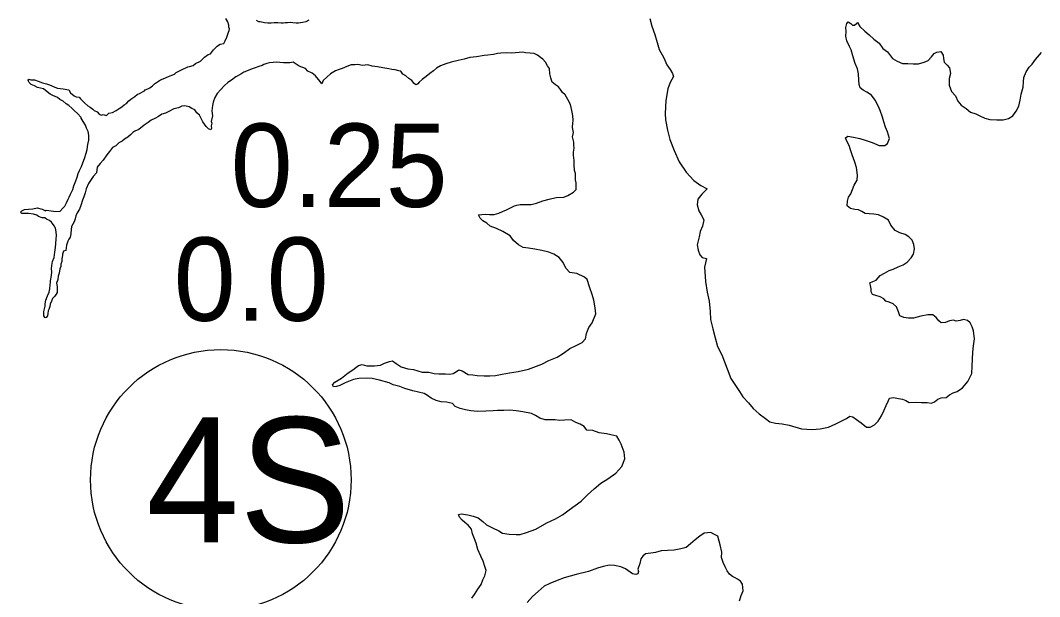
# Model space of a CAD drawing. Extents: x -83719 to 153526, y -11835 to 11446.
# Drawn here: x 8028 to 8200.1, y 793.5 to 890.9 of the extents above; entities that cross this region are included whole.
import ezdxf

# ---------------------------------------------------------------- set-up
doc = ezdxf.new("R2010")
doc.units = 0
for name, color, linetype in [('Level 25', 7, 'Continuous'), ('Level 27', 7, 'Continuous'), ('Level 9', 7, 'Continuous')]:
    doc.layers.add(name, color=color, linetype=linetype)

msp = doc.modelspace()

# ---------------------------------------------------------------- linework, layer by layer
at = {"layer": 'Level 27'}
msp.add_circle((8061.82, 813.26), 22, dxfattribs=at)
at = {"layer": 'Level 9'}
for points in [[(8061.69, 886.84), (8062.32, 886.95), (8062.58, 887.42), (8062.84, 887.99), (8063.1, 888.86), (8063.23, 889.13), (8063.26, 889.43), (8063.19, 889.73), (8063.15, 890.06), (8062.98, 890.59), (8062.68, 891.16)], [(8067.8, 890.91), (8068.17, 890.65), (8068.47, 890.65), (8069.2, 890.52), (8069.77, 890.43), (8070.33, 890.43), (8070.83, 890.51), (8071.43, 890.48), (8071.99, 890.45), (8072.36, 890.45), (8072.69, 890.49), (8073.06, 890.5), (8073.59, 890.57), (8073.96, 890.5), (8074.52, 890.44), (8074.95, 890.45), (8075.59, 890.55), (8076.22, 890.69), (8076.71, 890.93)], [(8134.24, 891.15), (8134.62, 889.86), (8135.13, 888.49), (8135.51, 887.13), (8135.86, 885.93), (8136.64, 884.54), (8137.15, 883.34), (8137.69, 882.58), (8138.1, 881.88), (8138.24, 881.39), (8137.68, 880.35), (8137.29, 879.27), (8136.95, 877.34), (8136.84, 875.13), (8136.88, 874.07), (8137.24, 872.3), (8137.65, 870.74), (8138.37, 868.88), (8139.22, 866.98), (8140.37, 865.2), (8141.68, 863.84), (8142.89, 862.99), (8143.96, 862.43), (8143.04, 861.49), (8142.38, 860.65), (8142.26, 859.71), (8142.54, 858.68), (8142.91, 858.02), (8143.38, 857.19), (8143.13, 856.12), (8142.74, 855.21), (8142.58, 854.28), (8142.26, 852.94), (8142.41, 852.04), (8142.68, 851.27), (8143.08, 850.81), (8143.82, 850.65), (8143.5, 849.15), (8143.66, 846.78), (8143.95, 844.98), (8144.29, 843.42), (8144.45, 841.69), (8144.53, 840.35), (8144.88, 838.75), (8145.29, 837.22), (8145.67, 835.79), (8146.42, 834.37), (8147.31, 832.01), (8147.96, 830.38), (8148.7, 829.22), (8149.38, 828.16), (8149.95, 827.3), (8150.9, 826.27), (8151.7, 825.31), (8152.75, 824.39), (8153.78, 823.6), (8154.52, 823.04), (8155.49, 822.82), (8156.62, 822.7), (8157.79, 822.47), (8159.85, 821.89), (8161.69, 821.75), (8163.01, 821.86), (8164.41, 822.17), (8165.67, 822.72), (8166.59, 823.16), (8167.45, 823.64), (8168.05, 824.01), (8168.55, 823.92)], [(8167.66, 860.34), (8167.78, 860.97), (8168.18, 861.58), (8168.47, 862.31), (8168.79, 863.02), (8169.28, 863.86), (8169.34, 864.72), (8169.16, 865.99), (8168.85, 866.89), (8168.44, 868.12), (8168.13, 868.98), (8167.92, 869.71), (8167.52, 870.48), (8167.28, 871.04), (8167.67, 871.31), (8168.64, 871.15), (8169.71, 870.9), (8170.64, 870.64), (8171.78, 870.25), (8172.98, 869.7), (8173.94, 869.74), (8174.4, 870.05), (8174.73, 870.88), (8174.38, 872.05), (8174.08, 872.84), (8173.77, 873.71), (8173.56, 874.51), (8173.15, 875.64), (8172.84, 876.43), (8172.3, 877.36), (8171.69, 878.22), (8170.92, 878.72), (8170.28, 879.04), (8169.75, 879.47), (8169.61, 880), (8169.53, 880.77), (8169.52, 881.84), (8169.32, 882.67), (8168.94, 883.57), (8168.53, 884.86), (8168.28, 885.86), (8167.98, 886.46), (8167.54, 887.39), (8167.33, 888.19), (8167.39, 888.99), (8167.34, 889.66), (8167.5, 890.32), (8167.73, 890.59), (8168.2, 890.3), (8168.47, 890.03), (8168.8, 890.07), (8169.17, 890.31), (8169.33, 890.51), (8169.74, 889.81), (8170.54, 889.02), (8171.28, 888.43), (8172.09, 887.67), (8172.96, 886.98), (8173.6, 886.12), (8174.37, 885.52), (8175.25, 884.43), (8176.05, 883.94), (8176.92, 883.55), (8177.82, 883.59), (8178.72, 883.53), (8179.65, 883.54), (8180.58, 883.82), (8181.27, 884.06), (8181.83, 884.67), (8182.29, 885.24), (8182.72, 885.51), (8183.38, 885.58), (8183.82, 884.99), (8183.83, 884.39), (8183.97, 883.79), (8184.44, 883.29), (8184.88, 882.83), (8185.02, 881.9), (8184.83, 881.03), (8184.81, 879.93), (8185.22, 878.83), (8185.89, 878.1), (8186.27, 877.21), (8186.84, 876.54), (8187.68, 875.99), (8188.41, 875.36), (8189.28, 875.07), (8189.98, 874.71), (8190.85, 874.35), (8191.65, 874.12), (8192.85, 874.04), (8193.92, 874.08), (8194.81, 874.26), (8195.54, 874.73), (8196.1, 875.5), (8196.55, 876.38), (8196.81, 877.38), (8196.96, 878.42), (8197.32, 879.55), (8197.34, 880.45), (8197.4, 881.19)], [(8037.56, 864.35), (8037.71, 865.02), (8037.98, 865.52), (8038.27, 866.16), (8038.53, 866.79), (8038.79, 867.53), (8039.08, 868.43), (8039.23, 869.03), (8039.36, 869.9), (8039.55, 870.61), (8039.54, 871.47), (8039.44, 872.07), (8039.16, 872.64), (8038.96, 873.17), (8038.59, 873.8), (8038.25, 874.33), (8038.25, 874.43), (8037.64, 875.12), (8037.04, 875.62), (8036.67, 876.01), (8036.16, 876.48), (8035.69, 876.77), (8035.22, 877.2), (8034.66, 877.49), (8034.22, 877.82), (8033.45, 878.18), (8032.98, 878.41), (8032.48, 878.81), (8031.88, 879.27), (8030.88, 879.52), (8030.34, 879.82), (8029.81, 880.01), (8029.44, 880.34), (8029.37, 880.58), (8029.27, 880.77), (8029.4, 880.94), (8029.76, 880.81), (8030.36, 880.82), (8030.96, 880.59), (8031.7, 880.33), (8032.37, 880.14), (8032.9, 879.94), (8033.8, 879.55), (8034.27, 879.42), (8034.67, 879.36), (8035.2, 879.3), (8036.13, 879.11), (8036.44, 878.61), (8037.08, 878.12), (8037.41, 877.92), (8037.88, 877.86), (8038.15, 877.6), (8038.85, 876.9), (8039.36, 876.44), (8039.76, 876.18), (8040.19, 875.85), (8040.46, 875.62), (8040.93, 875.42), (8041.3, 874.99), (8041.6, 874.83), (8041.97, 874.93), (8042.5, 874.81), (8042.93, 875.18), (8043.52, 875.28), (8044.15, 875.66), (8044.68, 875.96), (8045.08, 876.27), (8045.51, 876.57), (8045.87, 876.84), (8046.3, 877.25), (8046.63, 877.52), (8047.29, 877.99), (8047.72, 878.36), (8048.11, 878.53), (8048.91, 878.97), (8049.04, 879.11), (8049.47, 879.28), (8049.83, 879.45), (8050.29, 879.82), (8050.62, 880.13), (8051.15, 880.5), (8051.61, 880.8), (8052.11, 880.97), (8053, 881.35), (8053.53, 881.62), (8054, 881.76), (8054.29, 882.06), (8054.82, 882.34), (8055.29, 882.57), (8056.25, 883.02), (8056.51, 883.05), (8057.14, 883.26), (8057.54, 883.56), (8058.4, 883.94), (8059.09, 884.65), (8059.68, 885.09), (8060.08, 885.23), (8060.57, 885.86), (8061.2, 886.47), (8061.43, 886.64), (8061.69, 886.84)], [(8105.33, 858), (8105.89, 858.07), (8106.53, 858.14), (8107.19, 858.05), (8107.96, 858.09), (8108.79, 858.27), (8109.38, 858.57), (8110.04, 858.88), (8110.87, 859.26), (8111.4, 859.53), (8111.8, 859.67), (8112.36, 859.74), (8113.29, 859.78), (8114.22, 859.76), (8115.12, 860), (8116.18, 860.38), (8117.27, 860.66), (8118.47, 860.94), (8119.76, 860.98), (8120.43, 861.29), (8121.35, 861.87), (8121.81, 862.3), (8121.84, 862.7), (8121.84, 863.14), (8121.83, 863.44), (8121.69, 863.94), (8121.69, 864.07), (8121.72, 864.97), (8121.55, 865.5), (8121.47, 866.47), (8121.46, 867.2), (8121.38, 868.1), (8121.38, 868.57), (8121.47, 869.27), (8121.4, 869.84), (8121.43, 870.31), (8121.19, 871.17), (8121.38, 871.91), (8121.2, 872.74), (8121.26, 873.47), (8121.29, 873.94), (8121.25, 874.81), (8121.1, 875.61), (8120.89, 876.67), (8120.39, 877.5), (8119.95, 878.26), (8119.54, 878.69), (8119.2, 879.19), (8118.83, 879.65), (8118.33, 879.98), (8117.76, 880.44), (8117.66, 880.74), (8117.55, 881.14), (8117.35, 881.84), (8117.3, 882.74), (8117, 883.2), (8116.66, 883.8), (8116.19, 884.3), (8115.82, 884.59), (8115.32, 884.99), (8114.75, 885.25), (8114.05, 885.34), (8113.29, 885.37), (8112.79, 885.46), (8112.19, 885.42), (8111.59, 885.38), (8110.96, 885.34), (8110.03, 885.37), (8109.1, 885.33), (8108.56, 885.25), (8107.87, 885.08), (8106.9, 884.97), (8106.31, 884.93), (8106.27, 884.93), (8104.98, 884.68), (8103.85, 884.6), (8102.92, 884.33), (8101.89, 884.08), (8100.73, 883.77), (8099.8, 883.5), (8098.94, 883.15), (8098.22, 882.78), (8097.72, 882.34), (8097.13, 881.87), (8096.47, 881.36), (8095.81, 880.85), (8095.31, 880.41), (8095.08, 880.14), (8094.89, 880.01), (8094.75, 879.97), (8094.49, 880.17), (8094.08, 880.7), (8093.54, 881.06), (8093.04, 881.49), (8092.57, 881.79), (8092.23, 882.25), (8091.87, 882.31), (8091.27, 882.51), (8090.7, 882.57), (8090.17, 882.66), (8089.2, 882.85)], [(8197.4, 881.19), (8197.82, 882.19), (8198.34, 882.93), (8198.8, 883.47), (8199.39, 884.24), (8200.38, 885.42)], [(8089.2, 882.85), (8088.3, 882.98), (8087.4, 883.1), (8086.64, 883.33), (8085.77, 883.22), (8084.94, 883.41), (8084.44, 883.37), (8083.81, 883.33), (8083.08, 883.09), (8082.29, 882.75), (8081.82, 882.58), (8081.19, 882.31), (8080.63, 881.97), (8080.33, 881.8), (8079.71, 881.29), (8079.12, 880.68), (8078.86, 880.15), (8078.59, 880.51), (8077.81, 881.47), (8077.24, 881.93), (8076.5, 882.29), (8076.1, 882.72), (8075.03, 883.14), (8074.03, 883.77), (8073.5, 883.69), (8072.4, 883.68), (8071.14, 883.77), (8070.64, 883.73), (8070.04, 883.66), (8069.61, 883.55), (8069.08, 883.42), (8068.78, 883.25), (8068.25, 883.07), (8067.62, 882.83), (8067.09, 882.66), (8066.43, 882.39), (8065.7, 882.11), (8065.2, 881.78), (8064.38, 881.33), (8063.65, 880.73), (8062.99, 880.35), (8062.37, 879.78), (8061.84, 879.17), (8061.21, 878.53), (8060.79, 877.83), (8060.5, 877.06), (8060.44, 876.46), (8060.28, 875.59), (8060.39, 874.75), (8060.17, 873.78), (8060.3, 873.52), (8060.21, 873.02), (8060.25, 872.58), (8060.12, 872.38), (8059.72, 872.51), (8059.35, 872.94), (8058.77, 873.74), (8058.5, 874.3), (8058.23, 874.83), (8057.79, 875.23), (8057.45, 875.72), (8056.92, 875.99), (8056.48, 876.25), (8055.75, 876.44), (8055.25, 876.37), (8054.66, 876.1), (8053.89, 875.92), (8053.03, 875.48), (8052.47, 875.17), (8051.87, 875.03), (8051.28, 874.63), (8050.65, 874.29), (8050.06, 874.01), (8049.56, 873.61), (8048.9, 873.14), (8047.98, 872.43), (8047.28, 872.12), (8046.99, 871.92), (8046.59, 871.51), (8046.1, 871.14), (8045.57, 870.77), (8045.14, 870.46), (8044.58, 870.16), (8044.08, 869.68), (8043.55, 869.38), (8043.03, 868.71), (8042.57, 868.13), (8041.98, 867.26), (8041.45, 866.69), (8040.96, 866.05), (8040.81, 865.08), (8040.25, 864.47), (8039.92, 864), (8039.46, 863.33), (8039.07, 862.39), (8038.91, 861.73), (8038.69, 861.06), (8038.49, 860.49), (8038.17, 859.58), (8037.95, 858.98), (8037.55, 858.38)], [(8037.55, 858.38), (8037.33, 857.87), (8037.2, 857.34), (8037.04, 856.84), (8036.61, 856.06), (8036.55, 855.53), (8036.49, 854.8), (8036.4, 854.26), (8036.14, 853.89), (8035.98, 853.56), (8035.75, 852.92), (8035.66, 851.98), (8035.26, 851.88), (8035.1, 851.38), (8035.07, 851.14), (8034.98, 850.61), (8034.98, 850.11), (8034.79, 849.71), (8034.79, 849.27), (8034.66, 848.87), (8034.5, 848.14), (8034.34, 847.67), (8034.28, 847.1), (8034.09, 846.5), (8034.16, 845.93), (8034.2, 845.53), (8034.17, 844.9), (8034.04, 844.6), (8033.81, 844.29), (8033.58, 844.06), (8033.42, 843.86), (8033.22, 843.45), (8033.03, 842.95), (8032.93, 842.55), (8032.77, 842.05), (8032.68, 841.78), (8032.61, 841.35), (8032.55, 840.94), (8032.35, 840.68), (8032.16, 840.64), (8031.95, 840.97), (8031.95, 841.34), (8031.94, 841.71), (8032.14, 842.58), (8032.16, 842.98), (8032.29, 843.58), (8032.58, 844.31), (8032.81, 844.98), (8032.94, 845.49), (8032.99, 846.22), (8033.06, 846.62), (8033.05, 846.89), (8033.24, 847.76), (8033.27, 848.39), (8033.23, 848.89), (8033.26, 849.46), (8033.42, 850.16), (8033.68, 850.8), (8033.8, 851.73), (8033.89, 852.5), (8033.98, 853.1), (8034.04, 853.94), (8034.07, 854.5), (8034.03, 855.17), (8033.92, 855.74), (8033.69, 856.17), (8033.42, 856.53), (8033.21, 856.76), (8032.88, 857.06), (8032.41, 857.29), (8032.08, 857.52), (8031.64, 857.51), (8031.04, 857.74), (8030.77, 857.97), (8030.21, 858.13), (8029.37, 858.26), (8028.84, 858.25), (8028.24, 858.25), (8027.97, 858.44), (8028.24, 858.71), (8028.67, 858.92), (8029.37, 858.99), (8030.06, 859.03), (8030.83, 859.21), (8031.66, 858.98), (8032.23, 858.69), (8032.33, 858.82), (8032.79, 858.73), (8033.56, 858.64), (8034.62, 858.58), (8035.15, 859.12), (8035.48, 859.49), (8035.77, 860.06), (8036.03, 860.66), (8036.23, 861), (8036.46, 861.53), (8036.81, 862.3), (8037.01, 862.91), (8037.14, 863.21), (8037.36, 863.74), (8037.56, 864.35)], [(8168.55, 823.92), (8169.15, 823.46), (8169.92, 822.9), (8170.83, 822.17), (8171.46, 822.18), (8172.22, 822.55), (8172.84, 823.19), (8173.4, 824.07), (8173.79, 824.94), (8174.18, 825.84), (8174.57, 826.68), (8174.73, 827.05), (8175.43, 827.19), (8176.23, 827), (8176.93, 826.91), (8177.5, 826.64), (8178.03, 826.32), (8179.06, 826.36), (8180.13, 826.34), (8181.09, 826.31), (8181.82, 826.19), (8182.35, 826.43), (8182.88, 826.87), (8183.44, 827.11), (8184.31, 827.15), (8184.87, 827.62), (8185.46, 827.93), (8186.16, 828.17), (8187.08, 828.81), (8187.94, 829.85), (8188.62, 831.23), (8188.67, 832.46), (8188.73, 833.66), (8188.82, 834.8), (8188.94, 835.87), (8189.06, 837.1), (8188.91, 838.4), (8188.67, 839.1), (8188.33, 839.76), (8187.89, 840.16), (8187.23, 840.32), (8186.66, 840.18), (8185.97, 840.04), (8185.53, 840.2), (8184.87, 840.13), (8184.21, 839.86), (8183.47, 839.75), (8183.07, 840.11), (8182.6, 840.67), (8182.06, 841.1), (8181.2, 841.13), (8180, 840.88), (8178.78, 840.57), (8177.95, 840.59), (8177.15, 840.68), (8176.48, 840.98), (8176.24, 841.61), (8175.9, 842.47), (8175.33, 843), (8174.66, 843.29), (8174.12, 843.46), (8173.75, 843.82), (8173.15, 844.15), (8172.45, 844.41), (8171.88, 844.57), (8171.61, 845), (8171.64, 845.53), (8171.53, 846.1), (8171.43, 846.53), (8171.93, 846.77), (8172.46, 846.98), (8172.82, 847.35), (8173.18, 847.75), (8173.87, 848.19), (8174.7, 848.63), (8175.36, 848.84), (8176.19, 849.21), (8177.05, 849.59), (8177.74, 850.03), (8178.4, 850.77), (8178.79, 851.38), (8178.95, 852.28), (8178.84, 852.98), (8178.54, 853.71), (8178, 854.3), (8177.36, 854.7), (8176.49, 854.99), (8175.69, 855.38), (8174.98, 856.27), (8174.58, 857.14), (8173.74, 857.63), (8172.9, 857.99), (8172.07, 858.11), (8171.31, 858.21), (8170.61, 858.23), (8170.07, 858.56), (8169.5, 858.85), (8168.87, 858.91), (8168.17, 859.07), (8167.57, 859.53), (8167.66, 860.34)], [(8101.62, 831.57), (8101.99, 831.85), (8102.59, 831.68), (8103.59, 831.06), (8104.39, 830.97), (8105.09, 830.91), (8106.29, 830.82), (8107.22, 830.83), (8108.18, 830.91), (8109.31, 831.09), (8110.54, 831.33), (8112.03, 831.55), (8113.76, 831.97), (8116.01, 832.79), (8117.23, 833.44), (8118.62, 833.98), (8119.68, 834.66), (8120.77, 835.44), (8121.96, 835.99), (8122.82, 836.46), (8123.41, 837.1), (8123.57, 837.97), (8123.76, 838.41), (8123.96, 838.97), (8124.51, 839.78), (8125.16, 841.29), (8125.05, 842.32), (8124.81, 843.59), (8124.53, 844.58), (8124.12, 845.68), (8123.67, 847.11), (8123.23, 847.47), (8121.93, 848.13), (8120.77, 848.25), (8120.06, 849.01), (8119.65, 849.94), (8118.94, 850.8), (8118.04, 851.36), (8117.2, 851.72), (8116, 852), (8114.84, 852.23), (8113.77, 852.41), (8112.87, 852.51), (8112.07, 852.96), (8111.26, 853.69), (8110.66, 854.45), (8109.42, 855.21), (8108.38, 855.73), (8107.28, 856.12), (8106.71, 856.58), (8106.04, 857.01), (8105.6, 857.47), (8105.33, 858)], [(8108.76, 804.66), (8109.36, 804.23), (8110.5, 804.08), (8111.69, 804.02), (8112.36, 804.03), (8113.42, 804.37), (8115.01, 804.92), (8116.89, 805.98), (8118.35, 806.66), (8119.51, 807.37), (8120.63, 808.18), (8121.68, 808.93), (8122.64, 809.64), (8123.73, 810.72), (8124.85, 811.76), (8126, 812.68), (8127.16, 813.45), (8128.51, 814.4), (8129.56, 815.51), (8130.05, 816.82), (8129.9, 817.95), (8129.42, 819.28), (8129.11, 819.98), (8128.68, 820.61), (8127.68, 820.87), (8126.94, 821.02), (8125.71, 821.18), (8124.61, 821.57), (8123.64, 821.66), (8123.17, 822.29), (8122.5, 822.65), (8121.77, 822.97), (8120.96, 823.4), (8119.87, 823.35), (8119, 823.31), (8118.3, 823.41), (8116.61, 823.42), (8115.71, 823.68), (8114.94, 824.14), (8114.3, 824.47), (8112.84, 824.75), (8111.7, 824.91), (8110.6, 825.03), (8109.61, 824.98), (8108.54, 824.97), (8107.78, 824.93), (8106.55, 824.85), (8105.15, 824.81), (8104.05, 824.93), (8103.12, 825.09), (8102.25, 825.31), (8101.39, 825.67), (8100.92, 826.13), (8099.95, 826.39), (8099.05, 826.41), (8098.18, 826.67), (8097.31, 827.06), (8096.71, 827.52), (8096.14, 827.85), (8095.18, 828.04), (8094.27, 828.3), (8092.91, 828.68), (8092.07, 829.04), (8090.94, 829.33), (8090.24, 829.66), (8088.6, 830.07), (8087.37, 830.36), (8086.34, 830.45), (8085.14, 830.37), (8084.21, 830.2), (8083.38, 829.89), (8082.82, 829.62), (8081.93, 829.21), (8081.33, 829), (8080.87, 828.99), (8080.7, 829.29), (8081.06, 829.73), (8082.21, 830.44), (8083.33, 831.36), (8084.09, 831.86), (8084.59, 832.24), (8085.05, 832.57), (8085.68, 832.75), (8086.48, 832.49), (8087.78, 832.53), (8088.77, 832.61), (8089.47, 832.99), (8090.33, 833.23), (8090.83, 833.37), (8091.4, 832.91), (8092.27, 832.35), (8093.37, 832.02), (8094.37, 831.87), (8095.84, 831.42), (8096.97, 831.43), (8097.83, 831.24), (8098.63, 831.14), (8099.76, 831.16), (8100.46, 831.13), (8101.06, 831.2), (8101.62, 831.57)], [(8104.23, 793.27), (8104.65, 793.91), (8105.21, 794.82), (8105.76, 795.59), (8106.06, 796.36), (8106.38, 797.06), (8106.6, 797.97), (8106.4, 798.63), (8106.12, 799.53), (8105.75, 800.36), (8105.24, 801.52), (8104.96, 802.59), (8104.68, 803.32), (8104.31, 804.15), (8104.13, 804.95), (8103.6, 805.61), (8103.03, 806.07), (8102.56, 806.47), (8102.15, 806.96), (8101.98, 807.39), (8102.41, 807.5), (8103.51, 807.38), (8104.41, 807.15), (8105.25, 806.83), (8106.05, 806.23), (8106.69, 805.67), (8107.72, 805.18), (8108.76, 804.66)], [(8149.42, 792.83), (8149.71, 793.74), (8150.04, 794.51), (8149.97, 795.07), (8149.93, 795.64), (8149.56, 796.14), (8149.09, 796.47), (8148.68, 796.73), (8148.22, 796.92), (8147.71, 797.32), (8147.31, 797.88), (8146.97, 798.58), (8146.63, 799.28), (8146.35, 800.14), (8146.44, 801.04), (8146.13, 802.31), (8145.96, 802.91), (8145.75, 803.77), (8145.08, 804.1), (8144.55, 804.36), (8143.45, 804.25), (8142.72, 803.77), (8141.9, 803.13), (8141.14, 802.46), (8140.38, 801.81), (8139.52, 801.61), (8138.39, 801.39), (8137.23, 801.35), (8136.2, 801.27), (8135.24, 800.99), (8134.44, 800.89), (8133.54, 800.78), (8133.08, 800.37), (8132.72, 799.93), (8132.56, 799.13), (8132.21, 798.19), (8132.35, 797.76), (8132.25, 797.39), (8131.88, 797.26), (8131.32, 797.38), (8130.18, 798.24), (8129.34, 798.57), (8128.31, 798.79), (8127.44, 798.88), (8126.38, 798.64), (8125.42, 798.36), (8123.9, 797.81), (8121.81, 797.29), (8119.79, 796.7), (8118.63, 796.29), (8117.37, 795.74), (8116.41, 795.3), (8115.39, 794.39), (8114.47, 793.54), (8113.55, 792.53)]]:
    msp.add_lwpolyline(points, dxfattribs=at)

# ---------------------------------------------------------------- texts
at = {"layer": 'Level 25'}
for s, p in [('0.25', (8063.48, 859.35)), ('0.0', (8053.86, 840.12))]:
    msp.add_text(s, height=14.08, dxfattribs=at).set_placement(p)
at = {"layer": 'Level 27'}
msp.add_text('4S', height=21.12, dxfattribs=at).set_placement((8049.22, 802.7))

doc.saveas('drawing.dxf')
